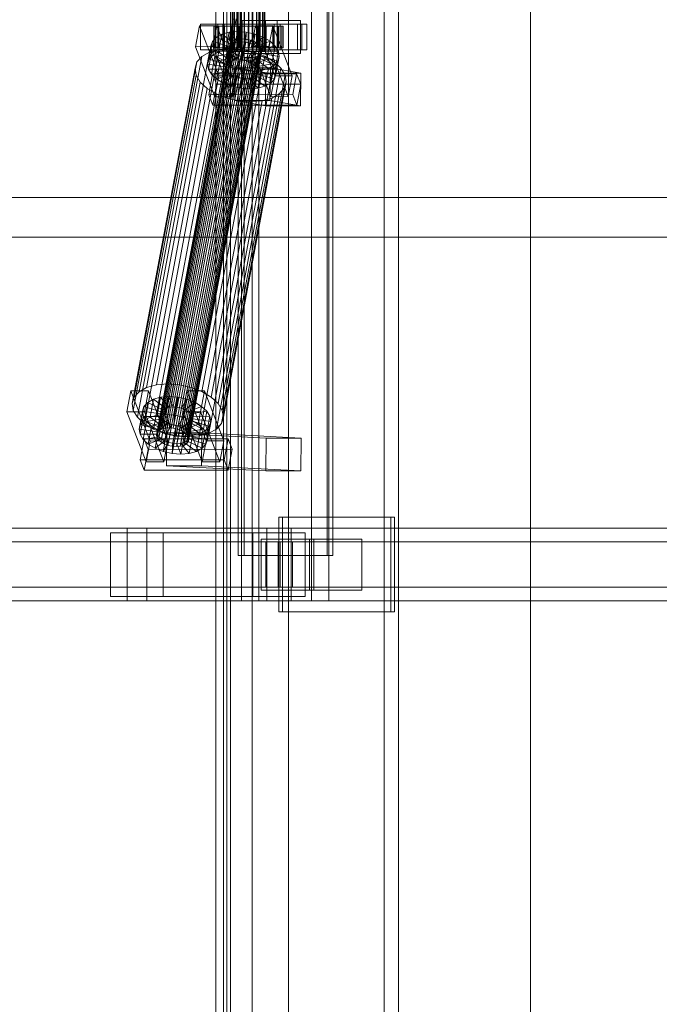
# Model space of a CAD drawing. Header units: millimetres. Extents: x -2233 to 61924, y -68080 to 6847.
# Tile 423 of 656: x 3691 to 4043, y -18672 to -18130. Entities that reach past the tile are written whole.
import ezdxf

# ---------------------------------------------------------------- set-up
doc = ezdxf.new("R2010")
doc.units = ezdxf.units.MM
doc.layers.add('superior_C01', color=7, linetype='Continuous', lineweight=0)
doc.layers.add('superior_tolva', color=7, linetype='Continuous', lineweight=0)

msp = doc.modelspace()

# ---------------------------------------------------------------- linework, layer by layer
at = {"layer": 'superior_C01'}
for p, q in [((3813.328, -17550), (3813.328, -18450)), ((3822.765, -18450), (3822.765, -17550)), ((3851.847, -18450), (3851.847, -17550)), ((3861.283, -17550), (3861.283, -18450)), ((3811.465, -17575), (3811.465, -18425)), ((3814.701, -18425), (3814.701, -17575)), ((3860.384, -18425), (3860.384, -17575)), ((3863.619, -17575), (3863.619, -18425)), ((3808.16, -18148), (3808.16, -17852)), ((3808.441, -18148), (3808.441, -17852)), ((3808.493, -18148), (3808.493, -17852)), ((3809.315, -18148), (3809.315, -17852)), ((3809.416, -18148), (3809.416, -17852)), ((3810.725, -18148), (3810.725, -17852)), ((3810.867, -18148), (3810.867, -17852)), ((3812.573, -18148), (3812.573, -17852)), ((3812.747, -18148), (3812.747, -17852)), ((3814.733, -18148), (3814.733, -17852)), ((3814.928, -18148), (3814.928, -17852)), ((3817.059, -18148), (3817.059, -17852)), ((3817.26, -18148), (3817.26, -17852)), ((3819.391, -18148), (3819.391, -17852)), ((3819.586, -18148), (3819.586, -17852)), ((3821.572, -18148), (3821.572, -17852)), ((3821.746, -18148), (3821.746, -17852)), ((3823.452, -18148), (3823.452, -17852)), ((3823.594, -18148), (3823.594, -17852)), ((3824.903, -18148), (3824.903, -17852)), ((3825.004, -18148), (3825.004, -17852)), ((3825.826, -17852), (3825.826, -18148)), ((3825.878, -18148), (3825.878, -17852)), ((3826.159, -18148), (3826.159, -17852)), ((3808.703, -18130), (3790.259, -18228.298)), ((3791.867, -18228.298), (3810.311, -18130)), ((3790.108, -18133.859), (3787.957, -18145.327)), ((3799.738, -18133.847), (3790.108, -18133.859)), ((3800.741, -18161.391), (3790.108, -18133.859)), ((3800.366, -18133), (3790.736, -18133)), ((3790.736, -18133), (3790.736, -18147)), ((3803.678, -18133), (3790.736, -18133)), ((3797.586, -18145.315), (3799.738, -18133.847)), ((3798.753, -18134), (3798.161, -18134)), ((3798.161, -18134), (3808.16, -18134)), ((3798.161, -18146), (3798.161, -18134)), ((3798.161, -18134), (3798.863, -18134)), ((3800.6, -18134), (3798.753, -18134)), ((3798.753, -18134), (3808.441, -18134)), ((3798.753, -18146), (3798.753, -18134)), ((3798.863, -18134), (3808.493, -18134)), ((3798.863, -18146), (3798.863, -18134)), ((3798.863, -18134), (3800.812, -18134)), ((3799.738, -18133.847), (3810.371, -18161.379)), ((3846.472, -18133), (3800.249, -18133)), ((3800.249, -18133), (3800.249, -18147)), ((3802.946, -18133), (3800.249, -18133)), ((3800.366, -18147), (3800.366, -18133)), ((3800.366, -18133), (3813.307, -18133)), ((3803.575, -18134), (3800.6, -18134)), ((3800.6, -18134), (3809.315, -18134)), ((3800.6, -18146), (3800.6, -18134)), ((3800.812, -18134), (3809.416, -18134)), ((3800.812, -18146), (3800.812, -18134)), ((3800.812, -18134), (3803.876, -18134)), ((3802.946, -18147), (3802.946, -18133)), ((3802.946, -18133), (3849.168, -18133)), ((3807.476, -18134), (3803.575, -18134)), ((3803.575, -18134), (3810.725, -18134)), ((3803.575, -18146), (3803.575, -18134)), ((3803.678, -18147), (3803.678, -18133)), ((3803.678, -18133), (3813.307, -18133)), ((3803.876, -18134), (3810.867, -18134)), ((3803.876, -18146), (3803.876, -18134)), ((3803.876, -18134), (3807.844, -18134)), ((3812.037, -18134), (3807.476, -18134)), ((3807.476, -18134), (3812.573, -18134)), ((3807.476, -18146), (3807.476, -18134)), ((3807.844, -18134), (3812.747, -18134)), ((3807.844, -18146), (3807.844, -18134)), ((3807.844, -18134), (3812.448, -18134)), ((3808.16, -18134), (3808.441, -18134)), ((3808.16, -18134), (3808.16, -18146)), ((3808.493, -18134), (3808.16, -18134)), ((3808.441, -18134), (3809.315, -18134)), ((3808.441, -18134), (3808.441, -18146)), ((3808.493, -18134), (3808.493, -18146)), ((3809.416, -18134), (3808.493, -18134)), ((3809.315, -18134), (3810.725, -18134)), ((3809.315, -18134), (3809.315, -18146)), ((3809.416, -18134), (3809.416, -18146)), ((3810.867, -18134), (3809.416, -18134)), ((3810.725, -18134), (3812.573, -18134)), ((3810.725, -18134), (3810.725, -18146)), ((3810.867, -18134), (3810.867, -18146)), ((3812.747, -18134), (3810.867, -18134)), ((3816.947, -18134), (3812.037, -18134)), ((3812.037, -18134), (3814.733, -18134)), ((3812.037, -18146), (3812.037, -18134)), ((3812.448, -18134), (3814.928, -18134)), ((3812.448, -18146), (3812.448, -18134)), ((3812.448, -18134), (3817.372, -18134)), ((3812.573, -18134), (3814.733, -18134)), ((3812.573, -18134), (3812.573, -18146)), ((3812.747, -18134), (3812.747, -18146)), ((3814.928, -18134), (3812.747, -18134)), ((3813.307, -18133), (3813.307, -18147)), ((3832.99, -18131), (3813.731, -18131)), ((3813.731, -18131), (3813.731, -18149)), ((3826.565, -18131), (3813.731, -18131)), ((3814.733, -18134), (3817.059, -18134)), ((3814.733, -18134), (3814.733, -18146)), ((3814.928, -18134), (3814.928, -18146)), ((3817.26, -18134), (3814.928, -18134)), ((3821.871, -18134), (3816.947, -18134)), ((3816.947, -18134), (3817.059, -18134)), ((3816.947, -18146), (3816.947, -18134)), ((3817.059, -18134), (3819.391, -18134)), ((3817.059, -18134), (3817.059, -18146)), ((3817.372, -18134), (3817.26, -18134)), ((3817.26, -18134), (3817.26, -18146)), ((3819.586, -18134), (3817.26, -18134)), ((3817.372, -18146), (3817.372, -18134)), ((3817.372, -18134), (3822.282, -18134)), ((3820.923, -18133.821), (3818.772, -18145.289)), ((3821.871, -18134), (3819.391, -18134)), ((3819.391, -18134), (3821.572, -18134)), ((3819.391, -18134), (3819.391, -18146)), ((3822.282, -18134), (3819.586, -18134)), ((3819.586, -18134), (3819.586, -18146)), ((3821.746, -18134), (3819.586, -18134)), ((3830.553, -18133.809), (3820.923, -18133.821)), ((3831.556, -18161.353), (3820.923, -18133.821)), ((3831.181, -18133), (3821.551, -18133)), ((3821.551, -18133), (3821.551, -18147)), ((3834.493, -18133), (3821.551, -18133)), ((3826.475, -18134), (3821.572, -18134)), ((3821.572, -18134), (3823.452, -18134)), ((3821.572, -18134), (3821.572, -18146)), ((3826.843, -18134), (3821.746, -18134)), ((3821.746, -18134), (3821.746, -18146)), ((3823.594, -18134), (3821.746, -18134)), ((3826.475, -18134), (3821.871, -18134)), ((3821.871, -18146), (3821.871, -18134)), ((3822.282, -18146), (3822.282, -18134)), ((3822.282, -18134), (3826.843, -18134)), ((3830.443, -18134), (3823.452, -18134)), ((3823.452, -18134), (3824.903, -18134)), ((3823.452, -18134), (3823.452, -18146)), ((3830.744, -18134), (3823.594, -18134)), ((3823.594, -18134), (3823.594, -18146)), ((3825.004, -18134), (3823.594, -18134)), ((3833.507, -18134), (3824.903, -18134)), ((3824.903, -18134), (3825.826, -18134)), ((3824.903, -18134), (3824.903, -18146)), ((3833.719, -18134), (3825.004, -18134)), ((3825.004, -18134), (3825.004, -18146)), ((3825.878, -18134), (3825.004, -18134)), ((3825.826, -18134), (3835.456, -18134)), ((3825.826, -18146), (3825.826, -18134)), ((3825.826, -18134), (3826.159, -18134)), ((3835.566, -18134), (3825.878, -18134)), ((3825.878, -18134), (3825.878, -18146)), ((3826.159, -18134), (3825.878, -18134)), ((3836.158, -18134), (3826.159, -18134)), ((3826.159, -18134), (3826.159, -18146)), ((3830.443, -18134), (3826.475, -18134)), ((3826.475, -18146), (3826.475, -18134)), ((3826.565, -18149), (3826.565, -18131)), ((3826.565, -18131), (3845.824, -18131)), ((3826.843, -18146), (3826.843, -18134)), ((3826.843, -18134), (3830.744, -18134)), ((3828.401, -18145.277), (3830.553, -18133.809)), ((3833.507, -18134), (3830.443, -18134)), ((3830.443, -18146), (3830.443, -18134)), ((3830.553, -18133.809), (3841.186, -18161.341)), ((3830.744, -18146), (3830.744, -18134)), ((3830.744, -18134), (3833.719, -18134)), ((3831.181, -18147), (3831.181, -18133)), ((3831.181, -18133), (3844.122, -18133)), ((3832.99, -18149), (3832.99, -18131)), ((3832.99, -18131), (3845.824, -18131)), ((3835.456, -18134), (3833.507, -18134)), ((3833.507, -18146), (3833.507, -18134)), ((3833.719, -18146), (3833.719, -18134)), ((3833.719, -18134), (3835.566, -18134)), ((3834.493, -18147), (3834.493, -18133)), ((3834.493, -18133), (3844.122, -18133)), ((3835.456, -18134), (3835.456, -18146)), ((3836.158, -18134), (3835.456, -18134)), ((3835.566, -18146), (3835.566, -18134)), ((3835.566, -18134), (3836.158, -18134)), ((3836.158, -18146), (3836.158, -18134)), ((3844.122, -18133), (3844.122, -18147)), ((3845.824, -18131), (3845.824, -18149)), ((3846.472, -18147), (3846.472, -18133)), ((3846.472, -18133), (3849.168, -18133)), ((3849.168, -18133), (3849.168, -18147)), ((3771.294, -18355.022), (3811.411, -18141.224)), ((3773.469, -18354.844), (3813.586, -18141.045)), ((3775.78, -18355.017), (3815.897, -18141.218)), ((3799.358, -18140.156), (3797.322, -18142.416)), ((3797.514, -18149.985), (3799.358, -18140.156)), ((3802.479, -18138.419), (3799.358, -18140.156)), ((3799.358, -18140.156), (3807.734, -18144.203)), ((3800.634, -18148.249), (3802.479, -18138.419)), ((3806.471, -18137.325), (3802.479, -18138.419)), ((3802.479, -18138.419), (3809.212, -18143.38)), ((3804.627, -18147.155), (3806.471, -18137.325)), ((3811.063, -18136.948), (3806.471, -18137.325)), ((3806.471, -18137.325), (3811.103, -18142.862)), ((3809.219, -18146.777), (3811.063, -18136.948)), ((3811.411, -18141.224), (3809.519, -18141.742)), ((3815.942, -18137.313), (3811.063, -18136.948)), ((3811.063, -18136.948), (3813.278, -18142.683)), ((3813.586, -18141.045), (3811.411, -18141.224)), ((3815.897, -18141.218), (3813.586, -18141.045)), ((3814.098, -18147.143), (3815.942, -18137.313)), ((3815.942, -18137.313), (3815.589, -18142.856)), ((3818.186, -18141.731), (3815.897, -18141.218)), ((3820.775, -18138.396), (3815.942, -18137.313)), ((3820.775, -18138.396), (3817.879, -18143.369)), ((3818.931, -18148.226), (3820.775, -18138.396)), ((3825.233, -18140.123), (3819.991, -18144.188)), ((3825.233, -18140.123), (3820.775, -18138.396)), ((3823.389, -18149.953), (3825.233, -18140.123)), ((3829.013, -18142.377), (3825.233, -18140.123)), ((3766.576, -18358.68), (3806.692, -18144.881)), ((3766.796, -18360.017), (3806.913, -18146.218)), ((3766.961, -18357.434), (3807.077, -18143.635)), ((3767.925, -18356.363), (3808.041, -18142.565)), ((3769.403, -18355.541), (3809.519, -18141.742)), ((3772.603, -18330.692), (3807.186, -18146.383)), ((3778.07, -18355.53), (3818.186, -18141.731)), ((3780.182, -18356.348), (3820.298, -18142.549)), ((3781.972, -18357.415), (3822.088, -18143.617)), ((3783.318, -18358.659), (3823.435, -18144.861)), ((3824.246, -18146.196), (3784.13, -18359.995)), ((3787.957, -18145.327), (3797.586, -18145.315)), ((3787.957, -18145.327), (3798.589, -18172.859)), ((3794.665, -18154.877), (3796.51, -18145.047)), ((3795.478, -18152.246), (3797.322, -18142.416)), ((3797.322, -18142.416), (3796.51, -18145.047)), ((3796.51, -18145.047), (3806.385, -18146.52)), ((3796.51, -18145.047), (3796.976, -18147.868)), ((3797.322, -18142.416), (3806.77, -18145.274)), ((3808.219, -18172.847), (3797.586, -18145.315)), ((3808.16, -18146), (3798.161, -18146)), ((3798.161, -18146), (3798.753, -18146)), ((3798.863, -18146), (3798.161, -18146)), ((3808.441, -18146), (3798.753, -18146)), ((3798.753, -18146), (3800.6, -18146)), ((3808.493, -18146), (3798.863, -18146)), ((3800.812, -18146), (3798.863, -18146)), ((3809.315, -18146), (3800.6, -18146)), ((3800.6, -18146), (3803.575, -18146)), ((3809.416, -18146), (3800.812, -18146)), ((3803.876, -18146), (3800.812, -18146)), ((3807.186, -18146.383), (3801.047, -18146.887)), ((3810.725, -18146), (3803.575, -18146)), ((3803.575, -18146), (3807.476, -18146)), ((3810.867, -18146), (3803.876, -18146)), ((3807.844, -18146), (3803.876, -18146)), ((3806.385, -18146.52), (3804.54, -18156.35)), ((3806.77, -18145.274), (3804.925, -18155.103)), ((3807.734, -18144.203), (3805.89, -18154.033)), ((3806.385, -18146.52), (3806.77, -18145.274)), ((3806.605, -18147.856), (3806.385, -18146.52)), ((3807.077, -18143.635), (3806.692, -18144.881)), ((3806.692, -18144.881), (3806.913, -18146.218)), ((3806.77, -18145.274), (3807.734, -18144.203)), ((3806.913, -18146.218), (3807.724, -18147.554)), ((3808.041, -18142.565), (3807.077, -18143.635)), ((3813.708, -18146.872), (3807.186, -18146.383)), ((3809.212, -18143.38), (3807.368, -18153.21)), ((3812.573, -18146), (3807.476, -18146)), ((3807.476, -18146), (3812.037, -18146)), ((3807.734, -18144.203), (3809.212, -18143.38)), ((3812.747, -18146), (3807.844, -18146)), ((3812.448, -18146), (3807.844, -18146)), ((3809.519, -18141.742), (3808.041, -18142.565)), ((3808.441, -18146), (3808.16, -18146)), ((3808.16, -18146), (3808.493, -18146)), ((3809.315, -18146), (3808.441, -18146)), ((3808.493, -18146), (3809.416, -18146)), ((3809.212, -18143.38), (3811.103, -18142.862)), ((3811.103, -18142.862), (3809.259, -18152.692)), ((3810.725, -18146), (3809.315, -18146)), ((3809.416, -18146), (3810.867, -18146)), ((3812.573, -18146), (3810.725, -18146)), ((3810.867, -18146), (3812.747, -18146)), ((3811.103, -18142.862), (3813.278, -18142.683)), ((3813.278, -18142.683), (3811.434, -18152.513)), ((3814.733, -18146), (3812.037, -18146)), ((3812.037, -18146), (3816.947, -18146)), ((3814.928, -18146), (3812.448, -18146)), ((3817.372, -18146), (3812.448, -18146)), ((3814.733, -18146), (3812.573, -18146)), ((3812.747, -18146), (3814.928, -18146)), ((3813.278, -18142.683), (3815.589, -18142.856)), ((3815.589, -18142.856), (3813.745, -18152.686)), ((3817.059, -18146), (3814.733, -18146)), ((3814.928, -18146), (3817.26, -18146)), ((3815.589, -18142.856), (3817.879, -18143.369)), ((3817.879, -18143.369), (3816.034, -18153.199)), ((3817.059, -18146), (3816.947, -18146)), ((3816.947, -18146), (3821.871, -18146)), ((3819.391, -18146), (3817.059, -18146)), ((3817.26, -18146), (3817.372, -18146)), ((3817.26, -18146), (3819.586, -18146)), ((3822.282, -18146), (3817.372, -18146)), ((3817.879, -18143.369), (3819.991, -18144.188)), ((3819.991, -18144.188), (3818.146, -18154.017)), ((3820.298, -18142.549), (3818.186, -18141.731)), ((3818.772, -18145.289), (3828.401, -18145.277)), ((3818.772, -18145.289), (3829.404, -18172.821)), ((3821.572, -18146), (3819.391, -18146)), ((3819.391, -18146), (3821.871, -18146)), ((3819.586, -18146), (3822.282, -18146)), ((3819.586, -18146), (3821.746, -18146)), ((3821.781, -18145.255), (3819.936, -18155.085)), ((3819.991, -18144.188), (3821.781, -18145.255)), ((3822.088, -18143.617), (3820.298, -18142.549)), ((3823.127, -18146.499), (3821.283, -18156.329)), ((3823.452, -18146), (3821.572, -18146)), ((3821.572, -18146), (3826.475, -18146)), ((3821.746, -18146), (3826.843, -18146)), ((3821.746, -18146), (3823.594, -18146)), ((3829.013, -18142.377), (3821.781, -18145.255)), ((3821.781, -18145.255), (3823.127, -18146.499)), ((3821.871, -18146), (3826.475, -18146)), ((3823.435, -18144.861), (3822.088, -18143.617)), ((3826.843, -18146), (3822.282, -18146)), ((3831.856, -18145.003), (3823.127, -18146.499)), ((3823.127, -18146.499), (3823.939, -18147.835)), ((3824.246, -18146.196), (3823.435, -18144.861)), ((3824.903, -18146), (3823.452, -18146)), ((3823.452, -18146), (3830.443, -18146)), ((3823.594, -18146), (3830.744, -18146)), ((3823.594, -18146), (3825.004, -18146)), ((3824.467, -18147.533), (3824.246, -18146.196)), ((3825.826, -18146), (3824.903, -18146)), ((3824.903, -18146), (3833.507, -18146)), ((3825.004, -18146), (3833.719, -18146)), ((3825.004, -18146), (3825.878, -18146)), ((3835.456, -18146), (3825.826, -18146)), ((3826.159, -18146), (3825.826, -18146)), ((3825.878, -18146), (3835.566, -18146)), ((3825.878, -18146), (3826.159, -18146)), ((3826.159, -18146), (3836.158, -18146)), ((3826.475, -18146), (3830.443, -18146)), ((3830.744, -18146), (3826.843, -18146)), ((3827.168, -18152.207), (3829.013, -18142.377)), ((3839.034, -18172.809), (3828.401, -18145.277)), ((3831.856, -18145.003), (3829.013, -18142.377)), ((3830.011, -18154.833), (3831.856, -18145.003)), ((3830.443, -18146), (3833.507, -18146)), ((3833.719, -18146), (3830.744, -18146)), ((3833.568, -18147.823), (3831.856, -18145.003)), ((3833.507, -18146), (3835.456, -18146)), ((3835.566, -18146), (3833.719, -18146)), ((3835.456, -18146), (3836.158, -18146)), ((3836.158, -18146), (3835.566, -18146)), ((3756.956, -18334.981), (3791.539, -18150.672)), ((3761.127, -18332.659), (3795.71, -18148.35)), ((3766.464, -18331.197), (3801.047, -18146.887)), ((3767.608, -18361.352), (3807.724, -18147.554)), ((3768.954, -18362.596), (3809.071, -18148.798)), ((3770.744, -18363.664), (3810.861, -18149.865)), ((3772.856, -18364.482), (3812.973, -18150.683)), ((3775.146, -18364.995), (3815.262, -18151.196)), ((3777.457, -18365.168), (3817.573, -18151.369)), ((3779.125, -18331.181), (3813.708, -18146.872)), ((3779.632, -18364.989), (3819.748, -18151.191)), ((3781.523, -18364.471), (3821.639, -18150.672)), ((3783.001, -18363.648), (3823.117, -18149.85)), ((3783.965, -18362.578), (3824.082, -18148.779)), ((3784.35, -18361.332), (3824.467, -18147.533)), ((3785.587, -18332.629), (3820.17, -18148.32)), ((3791.539, -18150.672), (3788.817, -18153.694)), ((3790.736, -18147), (3800.366, -18147)), ((3790.736, -18147), (3803.678, -18147)), ((3795.71, -18148.35), (3791.539, -18150.672)), ((3791.547, -18334.938), (3826.13, -18150.629)), ((3795.131, -18157.698), (3796.976, -18147.868)), ((3795.478, -18152.246), (3797.514, -18149.985)), ((3801.047, -18146.887), (3795.71, -18148.35)), ((3796.844, -18160.518), (3798.688, -18150.688)), ((3796.976, -18147.868), (3806.605, -18147.856)), ((3796.976, -18147.868), (3798.688, -18150.688)), ((3797.514, -18149.985), (3800.634, -18148.249)), ((3805.89, -18154.033), (3797.514, -18149.985)), ((3798.688, -18150.688), (3807.417, -18149.192)), ((3798.688, -18150.688), (3801.531, -18153.314)), ((3800.249, -18147), (3846.472, -18147)), ((3800.249, -18147), (3802.946, -18147)), ((3813.307, -18147), (3800.366, -18147)), ((3800.634, -18148.249), (3804.627, -18147.155)), ((3807.368, -18153.21), (3800.634, -18148.249)), ((3801.531, -18153.314), (3808.763, -18150.436)), ((3849.168, -18147), (3802.946, -18147)), ((3813.307, -18147), (3803.678, -18147)), ((3804.627, -18147.155), (3809.219, -18146.777)), ((3809.259, -18152.692), (3804.627, -18147.155)), ((3806.605, -18147.856), (3804.761, -18157.686)), ((3805.311, -18155.567), (3810.553, -18151.503)), ((3807.417, -18149.192), (3805.572, -18159.022)), ((3807.417, -18149.192), (3806.605, -18147.856)), ((3808.763, -18150.436), (3806.919, -18160.266)), ((3808.763, -18150.436), (3807.417, -18149.192)), ((3807.724, -18147.554), (3809.071, -18148.798)), ((3808.493, -18148), (3808.16, -18148)), ((3808.16, -18148), (3808.441, -18148)), ((3808.441, -18148), (3809.315, -18148)), ((3809.416, -18148), (3808.493, -18148)), ((3810.553, -18151.503), (3808.709, -18161.333)), ((3810.553, -18151.503), (3808.763, -18150.436)), ((3809.071, -18148.798), (3810.861, -18149.865)), ((3811.434, -18152.513), (3809.219, -18146.777)), ((3809.219, -18146.777), (3814.098, -18147.143)), ((3809.315, -18148), (3810.725, -18148)), ((3810.867, -18148), (3809.416, -18148)), ((3812.665, -18152.321), (3810.553, -18151.503)), ((3810.725, -18148), (3812.573, -18148)), ((3810.861, -18149.865), (3812.973, -18150.683)), ((3812.747, -18148), (3810.867, -18148)), ((3812.573, -18148), (3814.733, -18148)), ((3814.928, -18148), (3812.747, -18148)), ((3812.973, -18150.683), (3815.262, -18151.196)), ((3820.17, -18148.32), (3813.708, -18146.872)), ((3813.731, -18149), (3832.99, -18149)), ((3826.565, -18149), (3813.731, -18149)), ((3813.745, -18152.686), (3814.098, -18147.143)), ((3814.098, -18147.143), (3818.931, -18148.226)), ((3814.733, -18148), (3817.059, -18148)), ((3817.26, -18148), (3814.928, -18148)), ((3815.262, -18151.196), (3817.573, -18151.369)), ((3816.034, -18153.199), (3818.931, -18148.226)), ((3817.059, -18148), (3819.391, -18148)), ((3819.586, -18148), (3817.26, -18148)), ((3817.573, -18151.369), (3819.748, -18151.191)), ((3818.146, -18154.017), (3823.389, -18149.953)), ((3818.931, -18148.226), (3823.389, -18149.953)), ((3819.391, -18148), (3821.572, -18148)), ((3821.746, -18148), (3819.586, -18148)), ((3819.748, -18151.191), (3821.639, -18150.672)), ((3826.13, -18150.629), (3820.17, -18148.32)), ((3822.81, -18151.488), (3820.966, -18161.318)), ((3822.81, -18151.488), (3821.332, -18152.311)), ((3821.551, -18147), (3831.181, -18147)), ((3821.551, -18147), (3834.493, -18147)), ((3821.572, -18148), (3823.452, -18148)), ((3821.639, -18150.672), (3823.117, -18149.85)), ((3823.594, -18148), (3821.746, -18148)), ((3823.774, -18150.417), (3821.93, -18160.247)), ((3822.094, -18157.665), (3823.939, -18147.835)), ((3824.159, -18149.171), (3822.315, -18159.001)), ((3823.774, -18150.417), (3822.81, -18151.488)), ((3831.186, -18155.535), (3822.81, -18151.488)), ((3823.117, -18149.85), (3824.082, -18148.779)), ((3823.389, -18149.953), (3827.168, -18152.207)), ((3823.452, -18148), (3824.903, -18148)), ((3825.004, -18148), (3823.594, -18148)), ((3824.159, -18149.171), (3823.774, -18150.417)), ((3833.222, -18153.275), (3823.774, -18150.417)), ((3823.939, -18147.835), (3833.568, -18147.823)), ((3823.939, -18147.835), (3824.159, -18149.171)), ((3824.082, -18148.779), (3824.467, -18147.533)), ((3834.034, -18150.644), (3824.159, -18149.171)), ((3824.903, -18148), (3825.826, -18148)), ((3825.878, -18148), (3825.004, -18148)), ((3825.826, -18148), (3826.159, -18148)), ((3826.159, -18148), (3825.878, -18148)), ((3831.182, -18153.641), (3826.13, -18150.629)), ((3845.824, -18149), (3826.565, -18149)), ((3844.122, -18147), (3831.181, -18147)), ((3833.568, -18147.823), (3831.724, -18157.653)), ((3832.19, -18160.474), (3834.034, -18150.644)), ((3845.824, -18149), (3832.99, -18149)), ((3833.222, -18153.275), (3834.034, -18150.644)), ((3834.034, -18150.644), (3833.568, -18147.823)), ((3844.122, -18147), (3834.493, -18147)), ((3849.168, -18147), (3846.472, -18147)), ((3753.147, -18341.52), (3787.731, -18157.211)), ((3754.234, -18338.003), (3788.817, -18153.694)), ((3788.817, -18153.694), (3787.731, -18157.211)), ((3787.731, -18157.211), (3788.353, -18160.982)), ((3794.665, -18154.877), (3795.478, -18152.246)), ((3804.54, -18156.35), (3794.665, -18154.877)), ((3795.131, -18157.698), (3794.665, -18154.877)), ((3804.925, -18155.103), (3795.478, -18152.246)), ((3796.599, -18337.95), (3831.182, -18153.641)), ((3799.687, -18163.144), (3801.531, -18153.314)), ((3800.399, -18341.461), (3834.982, -18157.152)), ((3801.531, -18153.314), (3805.311, -18155.567)), ((3803.466, -18165.397), (3805.311, -18155.567)), ((3804.925, -18155.103), (3804.54, -18156.35)), ((3804.54, -18156.35), (3804.761, -18157.686)), ((3805.89, -18154.033), (3804.925, -18155.103)), ((3805.311, -18155.567), (3809.769, -18157.295)), ((3807.368, -18153.21), (3805.89, -18154.033)), ((3809.259, -18152.692), (3807.368, -18153.21)), ((3807.924, -18167.125), (3809.769, -18157.295)), ((3811.434, -18152.513), (3809.259, -18152.692)), ((3809.927, -18156.962), (3809.703, -18174.943)), ((3809.769, -18157.295), (3812.665, -18152.321)), ((3809.769, -18157.295), (3814.602, -18158.378)), ((3829.186, -18156.962), (3809.927, -18156.962)), ((3826.67, -18159.83), (3809.927, -18156.962)), ((3812.665, -18152.321), (3810.821, -18162.151)), ((3813.745, -18152.686), (3811.434, -18152.513)), ((3814.955, -18152.835), (3812.665, -18152.321)), ((3814.955, -18152.835), (3813.11, -18162.664)), ((3816.034, -18153.199), (3813.745, -18152.686)), ((3814.602, -18158.378), (3814.955, -18152.835)), ((3817.266, -18153.008), (3814.955, -18152.835)), ((3817.266, -18153.008), (3815.421, -18162.837)), ((3818.146, -18154.017), (3816.034, -18153.199)), ((3819.441, -18152.829), (3817.266, -18153.008)), ((3819.481, -18158.743), (3817.266, -18153.008)), ((3819.441, -18152.829), (3817.596, -18162.659)), ((3819.936, -18155.085), (3818.146, -18154.017)), ((3821.332, -18152.311), (3819.441, -18152.829)), ((3824.073, -18158.366), (3819.441, -18152.829)), ((3821.332, -18152.311), (3819.487, -18162.14)), ((3819.936, -18155.085), (3827.168, -18152.207)), ((3821.283, -18156.329), (3819.936, -18155.085)), ((3821.283, -18156.329), (3830.011, -18154.833)), ((3822.094, -18157.665), (3821.283, -18156.329)), ((3828.065, -18157.272), (3821.332, -18152.311)), ((3824.073, -18158.366), (3828.065, -18157.272)), ((3826.221, -18167.102), (3828.065, -18157.272)), ((3827.168, -18152.207), (3830.011, -18154.833)), ((3828.065, -18157.272), (3831.186, -18155.535)), ((3828.962, -18174.943), (3829.186, -18156.962)), ((3829.186, -18156.962), (3845.93, -18159.83)), ((3829.341, -18165.365), (3831.186, -18155.535)), ((3830.011, -18154.833), (3831.724, -18157.653)), ((3834.982, -18157.152), (3831.182, -18153.641)), ((3831.186, -18155.535), (3833.222, -18153.275)), ((3831.377, -18163.105), (3833.222, -18153.275)), ((3837.272, -18160.922), (3834.982, -18157.152)), ((3753.77, -18345.291), (3788.353, -18160.982)), ((3788.353, -18160.982), (3790.643, -18164.752)), ((3804.761, -18157.686), (3795.131, -18157.698)), ((3796.844, -18160.518), (3795.131, -18157.698)), ((3797.409, -18160.247), (3795.257, -18171.715)), ((3805.572, -18159.022), (3796.844, -18160.518)), ((3799.687, -18163.144), (3796.844, -18160.518)), ((3843.632, -18160.19), (3797.409, -18160.247)), ((3799.624, -18165.983), (3797.409, -18160.247)), ((3798.589, -18172.859), (3800.741, -18161.391)), ((3806.919, -18160.266), (3799.687, -18163.144)), ((3800.741, -18161.391), (3810.371, -18161.379)), ((3837.272, -18160.922), (3802.689, -18345.231)), ((3808.709, -18161.333), (3803.466, -18165.397)), ((3804.761, -18157.686), (3805.572, -18159.022)), ((3805.572, -18159.022), (3806.919, -18160.266)), ((3806.919, -18160.266), (3808.709, -18161.333)), ((3810.821, -18162.151), (3807.924, -18167.125)), ((3810.371, -18161.379), (3808.219, -18172.847)), ((3808.709, -18161.333), (3810.821, -18162.151)), ((3810.821, -18162.151), (3813.11, -18162.664)), ((3812.757, -18168.208), (3814.602, -18158.378)), ((3813.11, -18162.664), (3812.757, -18168.208)), ((3813.11, -18162.664), (3815.421, -18162.837)), ((3814.602, -18158.378), (3819.481, -18158.743)), ((3815.421, -18162.837), (3817.596, -18162.659)), ((3815.421, -18162.837), (3817.636, -18168.573)), ((3817.596, -18162.659), (3819.487, -18162.14)), ((3817.596, -18162.659), (3822.228, -18168.196)), ((3817.636, -18168.573), (3819.481, -18158.743)), ((3819.481, -18158.743), (3824.073, -18158.366)), ((3819.487, -18162.14), (3820.966, -18161.318)), ((3819.487, -18162.14), (3826.221, -18167.102)), ((3820.966, -18161.318), (3821.93, -18160.247)), ((3820.966, -18161.318), (3829.341, -18165.365)), ((3821.93, -18160.247), (3822.315, -18159.001)), ((3821.93, -18160.247), (3831.377, -18163.105)), ((3831.724, -18157.653), (3822.094, -18157.665)), ((3822.315, -18159.001), (3822.094, -18157.665)), ((3822.228, -18168.196), (3824.073, -18158.366)), ((3822.315, -18159.001), (3832.19, -18160.474)), ((3826.447, -18177.811), (3826.67, -18159.83)), ((3826.67, -18159.83), (3845.93, -18159.83)), ((3829.404, -18172.821), (3831.556, -18161.353)), ((3832.19, -18160.474), (3831.377, -18163.105)), ((3831.556, -18161.353), (3841.186, -18161.341)), ((3831.724, -18157.653), (3832.19, -18160.474)), ((3837.895, -18164.693), (3837.272, -18160.922)), ((3841.186, -18161.341), (3839.034, -18172.809)), ((3841.48, -18171.658), (3843.632, -18160.19)), ((3843.632, -18160.19), (3845.847, -18165.926)), ((3845.93, -18159.83), (3845.706, -18177.811)), ((3756.06, -18349.061), (3790.643, -18164.752)), ((3759.86, -18352.572), (3794.444, -18168.263)), ((3790.643, -18164.752), (3794.444, -18168.263)), ((3794.444, -18168.263), (3799.496, -18171.275)), ((3797.473, -18177.451), (3799.624, -18165.983)), ((3799.624, -18165.983), (3845.847, -18165.926)), ((3803.466, -18165.397), (3799.687, -18163.144)), ((3802.225, -18352.519), (3836.808, -18168.21)), ((3803.312, -18349.002), (3837.895, -18164.693)), ((3807.924, -18167.125), (3803.466, -18165.397)), ((3812.757, -18168.208), (3807.924, -18167.125)), ((3817.636, -18168.573), (3812.757, -18168.208)), ((3822.228, -18168.196), (3817.636, -18168.573)), ((3826.221, -18167.102), (3822.228, -18168.196)), ((3829.341, -18165.365), (3826.221, -18167.102)), ((3831.377, -18163.105), (3829.341, -18165.365)), ((3834.087, -18171.232), (3836.808, -18168.21)), ((3836.808, -18168.21), (3837.895, -18164.693)), ((3845.847, -18165.926), (3843.695, -18177.394)), ((3764.913, -18355.584), (3799.496, -18171.275)), ((3770.873, -18357.893), (3805.456, -18173.584)), ((3795.257, -18171.715), (3841.48, -18171.658)), ((3795.257, -18171.715), (3797.473, -18177.451)), ((3795.332, -18357.863), (3829.915, -18173.554)), ((3808.219, -18172.847), (3798.589, -18172.859)), ((3799.496, -18171.275), (3805.456, -18173.584)), ((3799.504, -18355.541), (3834.087, -18171.232)), ((3805.456, -18173.584), (3811.917, -18175.032)), ((3824.578, -18175.016), (3829.915, -18173.554)), ((3839.034, -18172.809), (3829.404, -18172.821)), ((3829.915, -18173.554), (3834.087, -18171.232)), ((3843.695, -18177.394), (3841.48, -18171.658)), ((3777.334, -18359.341), (3811.917, -18175.032)), ((3783.856, -18359.83), (3818.439, -18175.521)), ((3789.995, -18359.326), (3824.578, -18175.016)), ((3843.695, -18177.394), (3797.473, -18177.451)), ((3809.703, -18174.943), (3828.962, -18174.943)), ((3826.447, -18177.811), (3809.703, -18174.943)), ((3811.917, -18175.032), (3818.439, -18175.521)), ((3818.439, -18175.521), (3824.578, -18175.016)), ((3845.706, -18177.811), (3826.447, -18177.811)), ((3845.706, -18177.811), (3828.962, -18174.943)), ((3790.259, -18228.298), (2846.1, -18228.298)), ((2847.707, -18228.298), (3791.867, -18228.298)), ((3790.259, -18228.298), (3791.867, -18228.298)), ((4734.419, -18228.298), (3790.259, -18228.298)), ((3791.867, -18228.298), (4736.026, -18228.298)), ((10242.208, -18250), (1103.221, -18250)), ((1104.577, -18250), (10243.564, -18250)), ((3766.464, -18331.197), (3772.603, -18330.692)), ((3772.603, -18330.692), (3779.125, -18331.181)), ((3752.451, -18334.551), (3750.3, -18346.02)), ((3762.081, -18334.539), (3752.451, -18334.551)), ((3763.084, -18362.083), (3752.451, -18334.551)), ((3754.234, -18338.003), (3756.956, -18334.981)), ((3756.956, -18334.981), (3761.127, -18332.659)), ((3759.929, -18346.008), (3762.081, -18334.539)), ((3761.127, -18332.659), (3766.464, -18331.197)), ((3762.081, -18334.539), (3772.714, -18362.071)), ((3779.125, -18331.181), (3785.587, -18332.629)), ((3783.266, -18334.513), (3781.114, -18345.981)), ((3792.896, -18334.501), (3783.266, -18334.513)), ((3793.899, -18362.045), (3783.266, -18334.513)), ((3785.587, -18332.629), (3791.547, -18334.938)), ((3790.744, -18345.969), (3792.896, -18334.501)), ((3791.547, -18334.938), (3796.599, -18337.95)), ((3792.896, -18334.501), (3803.529, -18362.033)), ((3753.147, -18341.52), (3754.234, -18338.003)), ((3753.77, -18345.291), (3753.147, -18341.52)), ((3761.701, -18340.848), (3759.665, -18343.108)), ((3759.857, -18350.678), (3761.701, -18340.848)), ((3764.822, -18339.111), (3761.701, -18340.848)), ((3761.701, -18340.848), (3770.077, -18344.895)), ((3762.977, -18348.941), (3764.822, -18339.111)), ((3768.814, -18338.017), (3764.822, -18339.111)), ((3764.822, -18339.111), (3771.555, -18344.073)), ((3766.97, -18347.847), (3768.814, -18338.017)), ((3773.406, -18337.64), (3768.814, -18338.017)), ((3768.814, -18338.017), (3773.446, -18343.554)), ((3771.562, -18347.47), (3773.406, -18337.64)), ((3778.285, -18338.005), (3773.406, -18337.64)), ((3773.406, -18337.64), (3775.621, -18343.376)), ((3776.44, -18347.835), (3778.285, -18338.005)), ((3778.285, -18338.005), (3777.932, -18343.549)), ((3783.118, -18339.088), (3778.285, -18338.005)), ((3783.118, -18339.088), (3780.222, -18344.062)), ((3781.274, -18348.918), (3783.118, -18339.088)), ((3787.576, -18340.816), (3782.333, -18344.88)), ((3787.576, -18340.816), (3783.118, -18339.088)), ((3785.732, -18350.645), (3787.576, -18340.816)), ((3791.356, -18343.069), (3787.576, -18340.816)), ((3796.599, -18337.95), (3800.399, -18341.461)), ((3800.399, -18341.461), (3802.689, -18345.231)), ((3750.3, -18346.02), (3759.929, -18346.008)), ((3750.3, -18346.02), (3760.932, -18373.551)), ((3756.06, -18349.061), (3753.77, -18345.291)), ((3757.008, -18355.569), (3758.853, -18345.739)), ((3757.821, -18352.938), (3759.665, -18343.108)), ((3759.665, -18343.108), (3758.853, -18345.739)), ((3758.853, -18345.739), (3768.727, -18347.212)), ((3758.853, -18345.739), (3759.318, -18348.56)), ((3759.665, -18343.108), (3769.112, -18345.966)), ((3770.562, -18373.539), (3759.929, -18346.008)), ((3769.112, -18345.966), (3767.268, -18355.796)), ((3770.077, -18344.895), (3768.232, -18354.725)), ((3768.727, -18347.212), (3769.112, -18345.966)), ((3769.112, -18345.966), (3770.077, -18344.895)), ((3771.555, -18344.073), (3769.711, -18353.902)), ((3770.077, -18344.895), (3771.555, -18344.073)), ((3771.555, -18344.073), (3773.446, -18343.554)), ((3773.446, -18343.554), (3771.602, -18353.384)), ((3773.446, -18343.554), (3775.621, -18343.376)), ((3775.621, -18343.376), (3773.777, -18353.205)), ((3775.621, -18343.376), (3777.932, -18343.549)), ((3777.932, -18343.549), (3776.088, -18353.378)), ((3777.932, -18343.549), (3780.222, -18344.062)), ((3780.222, -18344.062), (3778.377, -18353.892)), ((3780.222, -18344.062), (3782.333, -18344.88)), ((3782.333, -18344.88), (3780.489, -18354.71)), ((3781.114, -18345.981), (3790.744, -18345.969)), ((3781.114, -18345.981), (3791.747, -18373.513)), ((3784.124, -18345.947), (3782.279, -18355.777)), ((3782.333, -18344.88), (3784.124, -18345.947)), ((3791.356, -18343.069), (3784.124, -18345.947)), ((3784.124, -18345.947), (3785.47, -18347.191)), ((3794.198, -18345.695), (3785.47, -18347.191)), ((3789.511, -18352.899), (3791.356, -18343.069)), ((3801.377, -18373.501), (3790.744, -18345.969)), ((3794.198, -18345.695), (3791.356, -18343.069)), ((3792.354, -18355.525), (3794.198, -18345.695)), ((3795.911, -18348.515), (3794.198, -18345.695)), ((3802.689, -18345.231), (3803.312, -18349.002)), ((3759.86, -18352.572), (3756.06, -18349.061)), ((3757.474, -18358.39), (3759.318, -18348.56)), ((3757.821, -18352.938), (3759.857, -18350.678)), ((3759.187, -18361.21), (3761.031, -18351.38)), ((3759.318, -18348.56), (3768.948, -18348.548)), ((3759.318, -18348.56), (3761.031, -18351.38)), ((3759.857, -18350.678), (3762.977, -18348.941)), ((3768.232, -18354.725), (3759.857, -18350.678)), ((3761.031, -18351.38), (3769.759, -18349.884)), ((3761.031, -18351.38), (3763.874, -18354.006)), ((3762.977, -18348.941), (3766.97, -18347.847)), ((3769.711, -18353.902), (3762.977, -18348.941)), ((3763.874, -18354.006), (3771.106, -18351.128)), ((3768.727, -18347.212), (3766.883, -18357.042)), ((3766.97, -18347.847), (3771.562, -18347.47)), ((3771.602, -18353.384), (3766.97, -18347.847)), ((3768.948, -18348.548), (3767.104, -18358.378)), ((3767.653, -18356.26), (3772.896, -18352.196)), ((3769.759, -18349.884), (3767.915, -18359.714)), ((3768.948, -18348.548), (3768.727, -18347.212)), ((3769.759, -18349.884), (3768.948, -18348.548)), ((3771.106, -18351.128), (3769.262, -18360.958)), ((3771.106, -18351.128), (3769.759, -18349.884)), ((3772.896, -18352.196), (3771.052, -18362.025)), ((3772.896, -18352.196), (3771.106, -18351.128)), ((3773.777, -18353.205), (3771.562, -18347.47)), ((3771.562, -18347.47), (3776.44, -18347.835)), ((3775.008, -18353.014), (3772.896, -18352.196)), ((3776.088, -18353.378), (3776.44, -18347.835)), ((3776.44, -18347.835), (3781.274, -18348.918)), ((3778.377, -18353.892), (3781.274, -18348.918)), ((3780.489, -18354.71), (3785.732, -18350.645)), ((3781.274, -18348.918), (3785.732, -18350.645)), ((3785.153, -18352.18), (3783.308, -18362.01)), ((3785.47, -18347.191), (3783.626, -18357.021)), ((3785.153, -18352.18), (3783.675, -18353.003)), ((3786.117, -18351.109), (3784.273, -18360.939)), ((3784.437, -18358.357), (3786.282, -18348.527)), ((3786.502, -18349.863), (3784.658, -18359.693)), ((3786.117, -18351.109), (3785.153, -18352.18)), ((3793.528, -18356.228), (3785.153, -18352.18)), ((3785.47, -18347.191), (3786.282, -18348.527)), ((3785.732, -18350.645), (3789.511, -18352.899)), ((3786.502, -18349.863), (3786.117, -18351.109)), ((3795.564, -18353.967), (3786.117, -18351.109)), ((3786.282, -18348.527), (3795.911, -18348.515)), ((3786.282, -18348.527), (3786.502, -18349.863)), ((3796.377, -18351.336), (3786.502, -18349.863)), ((3795.911, -18348.515), (3794.067, -18358.345)), ((3794.533, -18361.166), (3796.377, -18351.336)), ((3795.564, -18353.967), (3796.377, -18351.336)), ((3796.377, -18351.336), (3795.911, -18348.515)), ((3803.312, -18349.002), (3802.225, -18352.519)), ((3757.008, -18355.569), (3757.821, -18352.938)), ((3766.883, -18357.042), (3757.008, -18355.569)), ((3757.474, -18358.39), (3757.008, -18355.569)), ((3767.268, -18355.796), (3757.821, -18352.938)), ((3764.913, -18355.584), (3759.86, -18352.572)), ((3762.03, -18363.836), (3763.874, -18354.006)), ((3763.874, -18354.006), (3767.653, -18356.26)), ((3770.873, -18357.893), (3764.913, -18355.584)), ((3765.809, -18366.09), (3767.653, -18356.26)), ((3766.576, -18358.68), (3766.961, -18357.434)), ((3767.268, -18355.796), (3766.883, -18357.042)), ((3766.883, -18357.042), (3767.104, -18358.378)), ((3766.961, -18357.434), (3767.925, -18356.363)), ((3768.232, -18354.725), (3767.268, -18355.796)), ((3767.653, -18356.26), (3772.112, -18357.987)), ((3767.925, -18356.363), (3769.403, -18355.541)), ((3769.711, -18353.902), (3768.232, -18354.725)), ((3769.403, -18355.541), (3771.294, -18355.022)), ((3771.602, -18353.384), (3769.711, -18353.902)), ((3771.294, -18355.022), (3773.469, -18354.844)), ((3773.777, -18353.205), (3771.602, -18353.384)), ((3772.112, -18357.987), (3775.008, -18353.014)), ((3772.192, -18357.646), (3772.124, -18375.644)), ((3791.451, -18357.646), (3772.192, -18357.646)), ((3826.824, -18360.514), (3772.192, -18357.646)), ((3775.008, -18353.014), (3773.164, -18362.843)), ((3773.469, -18354.844), (3775.78, -18355.017)), ((3776.088, -18353.378), (3773.777, -18353.205)), ((3777.297, -18353.527), (3775.008, -18353.014)), ((3777.297, -18353.527), (3775.453, -18363.357)), ((3775.78, -18355.017), (3778.07, -18355.53)), ((3778.377, -18353.892), (3776.088, -18353.378)), ((3776.945, -18359.07), (3777.297, -18353.527)), ((3779.608, -18353.7), (3777.297, -18353.527)), ((3779.608, -18353.7), (3777.764, -18363.53)), ((3778.07, -18355.53), (3780.182, -18356.348)), ((3780.489, -18354.71), (3778.377, -18353.892)), ((3781.784, -18353.521), (3779.608, -18353.7)), ((3781.824, -18359.436), (3779.608, -18353.7)), ((3781.784, -18353.521), (3779.939, -18363.351)), ((3780.182, -18356.348), (3781.972, -18357.415)), ((3782.279, -18355.777), (3780.489, -18354.71)), ((3783.675, -18353.003), (3781.784, -18353.521)), ((3786.416, -18359.058), (3781.784, -18353.521)), ((3783.675, -18353.003), (3781.83, -18362.833)), ((3781.972, -18357.415), (3783.318, -18358.659)), ((3782.279, -18355.777), (3789.511, -18352.899)), ((3783.626, -18357.021), (3782.279, -18355.777)), ((3783.626, -18357.021), (3792.354, -18355.525)), ((3784.437, -18358.357), (3783.626, -18357.021)), ((3790.408, -18357.964), (3783.675, -18353.003)), ((3789.511, -18352.899), (3792.354, -18355.525)), ((3790.408, -18357.964), (3793.528, -18356.228)), ((3791.383, -18375.644), (3791.451, -18357.646)), ((3791.451, -18357.646), (3846.083, -18360.514)), ((3791.684, -18366.057), (3793.528, -18356.228)), ((3792.354, -18355.525), (3794.067, -18358.345)), ((3793.528, -18356.228), (3795.564, -18353.967)), ((3793.72, -18363.797), (3795.564, -18353.967)), ((3799.504, -18355.541), (3795.332, -18357.863)), ((3802.225, -18352.519), (3799.504, -18355.541)), ((3767.104, -18358.378), (3757.474, -18358.39)), ((3759.187, -18361.21), (3757.474, -18358.39)), ((3759.752, -18360.939), (3757.6, -18372.408)), ((3767.915, -18359.714), (3759.187, -18361.21)), ((3762.03, -18363.836), (3759.187, -18361.21)), ((3805.975, -18360.882), (3759.752, -18360.939)), ((3761.967, -18366.675), (3759.752, -18360.939)), ((3760.932, -18373.551), (3763.084, -18362.083)), ((3769.262, -18360.958), (3762.03, -18363.836)), ((3763.084, -18362.083), (3772.714, -18362.071)), ((3771.052, -18362.025), (3765.809, -18366.09)), ((3766.796, -18360.017), (3766.576, -18358.68)), ((3767.608, -18361.352), (3766.796, -18360.017)), ((3767.104, -18358.378), (3767.915, -18359.714)), ((3768.954, -18362.596), (3767.608, -18361.352)), ((3767.915, -18359.714), (3769.262, -18360.958)), ((3770.744, -18363.664), (3768.954, -18362.596)), ((3769.262, -18360.958), (3771.052, -18362.025)), ((3770.267, -18367.817), (3772.112, -18357.987)), ((3773.164, -18362.843), (3770.267, -18367.817)), ((3772.714, -18362.071), (3770.562, -18373.539)), ((3777.334, -18359.341), (3770.873, -18357.893)), ((3771.052, -18362.025), (3773.164, -18362.843)), ((3772.112, -18357.987), (3776.945, -18359.07)), ((3773.164, -18362.843), (3775.453, -18363.357)), ((3775.1, -18368.9), (3776.945, -18359.07)), ((3776.945, -18359.07), (3781.824, -18359.436)), ((3783.856, -18359.83), (3777.334, -18359.341)), ((3779.939, -18363.351), (3781.83, -18362.833)), ((3779.979, -18369.265), (3781.824, -18359.436)), ((3781.824, -18359.436), (3786.416, -18359.058)), ((3781.83, -18362.833), (3783.308, -18362.01)), ((3781.83, -18362.833), (3788.564, -18367.794)), ((3783.965, -18362.578), (3783.001, -18363.648)), ((3783.308, -18362.01), (3784.273, -18360.939)), ((3783.308, -18362.01), (3791.684, -18366.057)), ((3783.318, -18358.659), (3784.13, -18359.995)), ((3789.995, -18359.326), (3783.856, -18359.83)), ((3784.35, -18361.332), (3783.965, -18362.578)), ((3784.13, -18359.995), (3784.35, -18361.332)), ((3784.273, -18360.939), (3784.658, -18359.693)), ((3784.273, -18360.939), (3793.72, -18363.797)), ((3794.067, -18358.345), (3784.437, -18358.357)), ((3784.658, -18359.693), (3784.437, -18358.357)), ((3784.571, -18368.888), (3786.416, -18359.058)), ((3784.658, -18359.693), (3794.533, -18361.166)), ((3786.416, -18359.058), (3790.408, -18357.964)), ((3788.564, -18367.794), (3790.408, -18357.964)), ((3795.332, -18357.863), (3789.995, -18359.326)), ((3791.747, -18373.513), (3793.899, -18362.045)), ((3794.533, -18361.166), (3793.72, -18363.797)), ((3793.899, -18362.045), (3803.529, -18362.033)), ((3794.067, -18358.345), (3794.533, -18361.166)), ((3803.529, -18362.033), (3801.377, -18373.501)), ((3803.823, -18372.35), (3805.975, -18360.882)), ((3805.975, -18360.882), (3808.19, -18366.618)), ((3826.755, -18378.512), (3826.824, -18360.514)), ((3826.824, -18360.514), (3846.083, -18360.514)), ((3846.083, -18360.514), (3846.014, -18378.512)), ((3759.816, -18378.143), (3761.967, -18366.675)), ((3761.967, -18366.675), (3808.19, -18366.618)), ((3765.809, -18366.09), (3762.03, -18363.836)), ((3770.267, -18367.817), (3765.809, -18366.09)), ((3775.1, -18368.9), (3770.267, -18367.817)), ((3772.856, -18364.482), (3770.744, -18363.664)), ((3775.146, -18364.995), (3772.856, -18364.482)), ((3775.453, -18363.357), (3775.1, -18368.9)), ((3777.457, -18365.168), (3775.146, -18364.995)), ((3775.453, -18363.357), (3777.764, -18363.53)), ((3779.632, -18364.989), (3777.457, -18365.168)), ((3777.764, -18363.53), (3779.939, -18363.351)), ((3777.764, -18363.53), (3779.979, -18369.265)), ((3781.523, -18364.471), (3779.632, -18364.989)), ((3779.939, -18363.351), (3784.571, -18368.888)), ((3783.001, -18363.648), (3781.523, -18364.471)), ((3788.564, -18367.794), (3784.571, -18368.888)), ((3791.684, -18366.057), (3788.564, -18367.794)), ((3793.72, -18363.797), (3791.684, -18366.057)), ((3808.19, -18366.618), (3806.038, -18378.086)), ((3757.6, -18372.408), (3803.823, -18372.35)), ((3757.6, -18372.408), (3759.816, -18378.143)), ((3770.562, -18373.539), (3760.932, -18373.551)), ((3779.979, -18369.265), (3775.1, -18368.9)), ((3784.571, -18368.888), (3779.979, -18369.265)), ((3801.377, -18373.501), (3791.747, -18373.513)), ((3806.038, -18378.086), (3803.823, -18372.35)), ((3806.038, -18378.086), (3759.816, -18378.143)), ((3772.124, -18375.644), (3791.383, -18375.644)), ((3826.755, -18378.512), (3772.124, -18375.644)), ((3846.014, -18378.512), (3791.383, -18375.644)), ((3846.014, -18378.512), (3826.755, -18378.512)), ((3895.378, -18404), (3833.748, -18404)), ((3833.748, -18404), (3833.748, -18456)), ((3835.905, -18404), (3833.748, -18404)), ((3835.905, -18456), (3835.905, -18404)), ((3835.905, -18404), (3897.535, -18404)), ((3895.378, -18456), (3895.378, -18404)), ((3895.378, -18404), (3897.535, -18404)), ((3897.535, -18404), (3897.535, -18456)), ((3750.355, -18410), (2594.793, -18410)), ((2605.578, -18410), (3761.139, -18410)), ((3827.195, -18410), (2671.634, -18410)), ((2685.114, -18410), (3840.676, -18410)), ((3750.355, -18410), (3750.355, -18450)), ((3761.139, -18410), (3750.355, -18410)), ((4905.916, -18410), (3750.355, -18410)), ((3761.139, -18450), (3761.139, -18410)), ((3761.139, -18410), (4916.701, -18410)), ((3827.195, -18410), (3827.195, -18450)), ((3840.676, -18410), (3827.195, -18410)), ((4982.757, -18410), (3827.195, -18410)), ((3840.676, -18450), (3840.676, -18410)), ((3840.676, -18410), (4996.238, -18410)), ((3770.192, -18412.5), (3741.303, -18412.5)), ((3741.303, -18412.5), (3741.303, -18447.5)), ((3819.491, -18412.5), (3741.303, -18412.5)), ((3770.192, -18447.5), (3770.192, -18412.5)), ((3770.192, -18412.5), (3848.38, -18412.5)), ((3819.491, -18447.5), (3819.491, -18412.5)), ((3819.491, -18412.5), (3848.38, -18412.5)), ((3853.065, -18416), (3824.176, -18416)), ((3824.176, -18416), (3824.176, -18444)), ((3850.658, -18416), (3824.176, -18416)), ((3848.38, -18412.5), (3848.38, -18447.5)), ((3850.658, -18444), (3850.658, -18416)), ((3850.658, -18416), (3879.547, -18416)), ((3853.065, -18444), (3853.065, -18416)), ((3853.065, -18416), (3879.547, -18416)), ((3879.547, -18416), (3879.547, -18444)), ((3833.398, -18417.5), (2599.647, -18417.5)), ((2600.723, -18417.5), (3834.474, -18417.5)), ((3826.611, -18417.5), (3841.26, -18417.5)), ((3826.611, -18442.5), (3826.611, -18417.5)), ((4903.985, -18417.5), (3826.611, -18417.5)), ((3833.398, -18417.5), (3833.398, -18442.5)), ((3834.474, -18417.5), (3833.398, -18417.5)), ((3834.474, -18442.5), (3834.474, -18417.5)), ((3841.26, -18417.5), (3841.26, -18442.5)), ((3841.26, -18417.5), (4918.633, -18417.5)), ((3811.465, -18425), (3860.384, -18425)), ((3811.465, -18425), (3814.701, -18425)), ((3863.619, -18425), (3814.701, -18425)), ((3863.619, -18425), (3860.384, -18425)), ((2599.647, -18442.5), (3833.398, -18442.5)), ((2600.723, -18442.5), (3834.474, -18442.5)), ((3824.176, -18444), (3853.065, -18444)), ((3824.176, -18444), (3850.658, -18444)), ((3841.26, -18442.5), (3826.611, -18442.5)), ((3826.611, -18442.5), (4903.985, -18442.5)), ((3833.398, -18442.5), (3834.474, -18442.5)), ((3841.26, -18442.5), (4918.633, -18442.5)), ((3879.547, -18444), (3850.658, -18444)), ((3879.547, -18444), (3853.065, -18444)), ((3741.303, -18447.5), (3770.192, -18447.5)), ((3819.491, -18447.5), (3741.303, -18447.5)), ((3848.38, -18447.5), (3770.192, -18447.5)), ((3848.38, -18447.5), (3819.491, -18447.5)), ((2594.793, -18450), (3750.355, -18450)), ((2605.578, -18450), (3761.139, -18450)), ((2671.634, -18450), (3827.195, -18450)), ((2685.114, -18450), (3840.676, -18450)), ((3750.355, -18450), (3761.139, -18450)), ((3750.355, -18450), (4905.916, -18450)), ((3761.139, -18450), (4916.701, -18450)), ((3813.328, -18450), (3851.847, -18450)), ((3813.328, -18450), (3822.765, -18450)), ((3861.283, -18450), (3822.765, -18450)), ((3827.195, -18450), (3840.676, -18450)), ((3827.195, -18450), (4982.757, -18450)), ((3840.676, -18450), (4996.238, -18450)), ((3861.283, -18450), (3851.847, -18450)), ((3833.748, -18456), (3895.378, -18456)), ((3833.748, -18456), (3835.905, -18456)), ((3897.535, -18456), (3835.905, -18456)), ((3897.535, -18456), (3895.378, -18456))]:
    msp.add_line(p, q, dxfattribs=at)
at = {"layer": 'superior_tolva'}
for p, q in [((3819.2, -19821.5), (3819.2, -16178.5)), ((3891.7, -19821.5), (3891.7, -16178.5)), ((3899.7, -16178.5), (3899.7, -19821.5)), ((3972.2, -16178.5), (3972.2, -19821.5)), ((3799.2, -19725), (3799.2, -16275)), ((3803.335, -16275), (3803.335, -19725)), ((3805.2, -19725), (3805.2, -16275)), ((3807.2, -19725), (3807.2, -16275)), ((3839.2, -16275), (3839.2, -19725))]:
    msp.add_line(p, q, dxfattribs=at)

doc.saveas('drawing.dxf')
